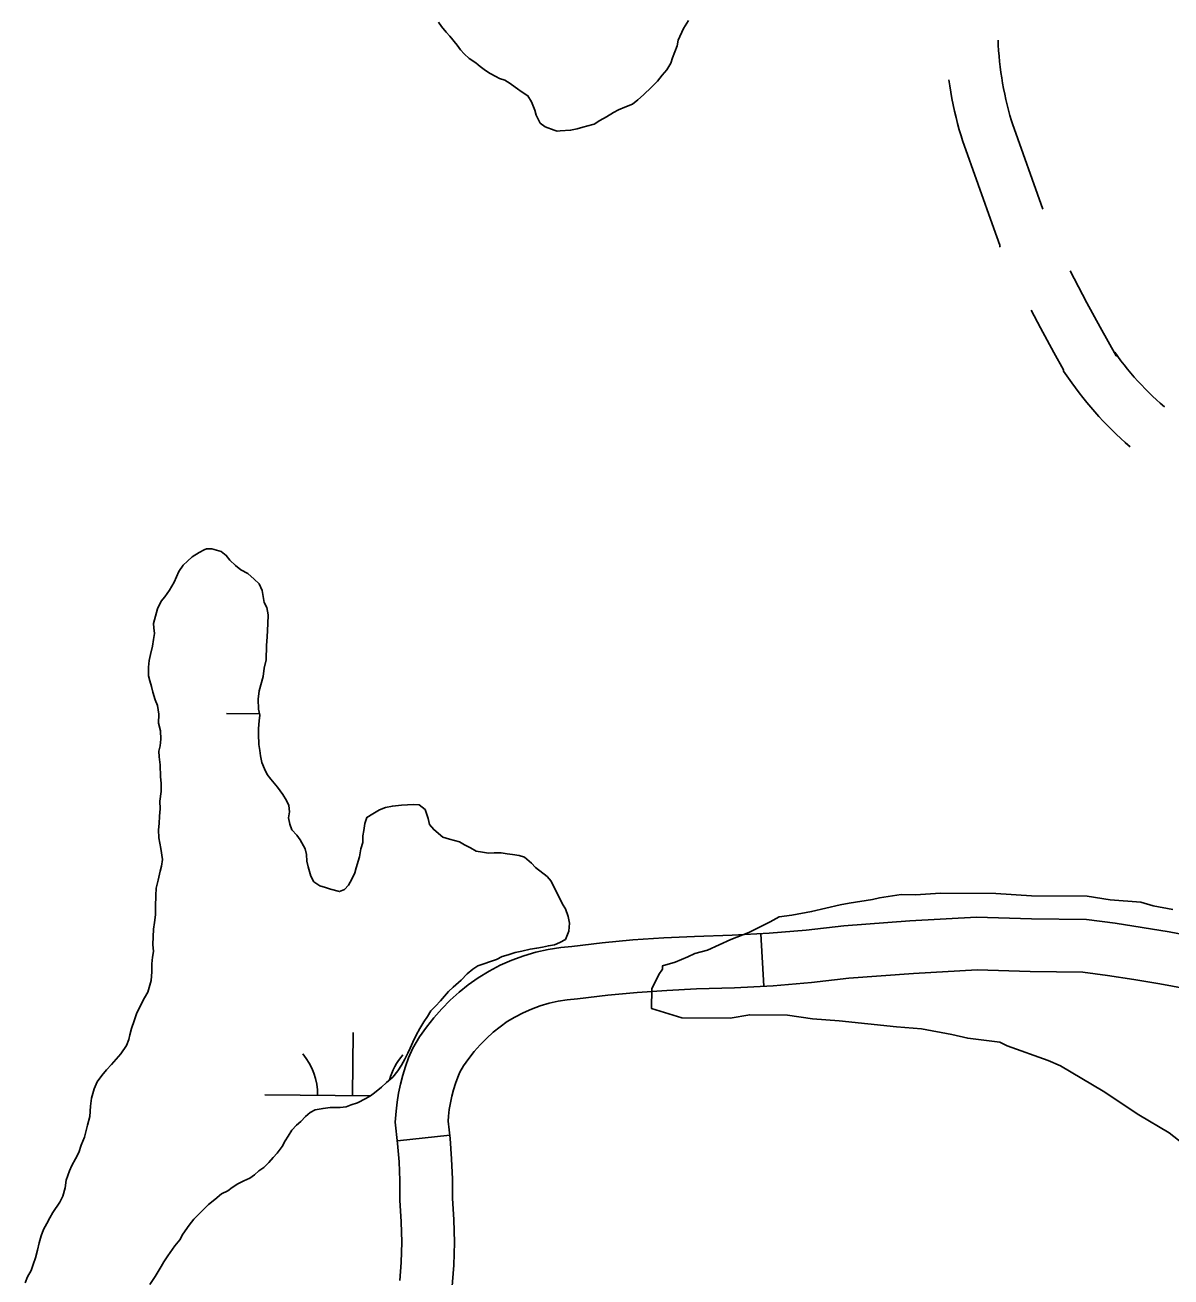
# Model space of a CAD drawing. Extents: x 3172231 to 3210228, y 940198 to 965780.
# Drawn here: x 3180587 to 3181240, y 958522 to 959236 of the extents above; entities that cross this region are included whole.
import ezdxf

# ---------------------------------------------------------------- set-up
doc = ezdxf.new("R2010")
doc.units = 0
for name, color, linetype in [('V-ROAD-CNTR', 7, 'Continuous'), ('V-SITE-VEGE', 7, 'Continuous'), ('V-WETL-SWMP', 7, 'Continuous')]:
    doc.layers.add(name, color=color, linetype=linetype)

msp = doc.modelspace()

# ---------------------------------------------------------------- linework, layer by layer
at = {"layer": 'V-ROAD-CNTR'}
for p, q in [((3181235.985, 959018.166), (3181236.23, 959017.958)), ((3181216.571, 958995.294), (3181214.09, 958997.4)), ((3181007.914, 958687.874), (3181006.23, 958717.826)), ((3180828.933, 958603.114), (3180799.112, 958599.842))]:
    msp.add_line(p, q, dxfattribs=at)
for points in [[(3181141.389, 959226.928), (3181141.503, 959224.196), (3181141.691, 959221.071), (3181141.93, 959217.949), (3181142.227, 959214.833), (3181142.575, 959211.72), (3181142.979, 959208.62), (3181143.437, 959205.518), (3181143.948, 959202.431), (3181144.512, 959199.357), (3181145.132, 959196.286), (3181145.804, 959193.227), (3181146.528, 959190.186), (3181147.307, 959187.154), (3181148.139, 959184.133), (3181149.03, 959181.105), (3181149.574, 959179.346), (3181166.835, 959130.75)], [(3181113.281, 959204.368), (3181113.797, 959200.878), (3181114.392, 959197.277), (3181115.052, 959193.679), (3181115.776, 959190.098), (3181116.558, 959186.533), (3181117.406, 959182.976), (3181118.315, 959179.438), (3181119.285, 959175.917), (3181120.308, 959172.437), (3181121.098, 959169.886), (3181138.909, 959119.74), (3181142.445, 959110.095), (3181142.445, 959109.34), (3181142.6, 959109.018)], [(3181182.528, 959095.593), (3181184.789, 959091.081), (3181192.018, 959077.218), (3181199.471, 959063.473), (3181208.713, 959047.062), (3181208.713, 959047.829), (3181207.816, 959049.121), (3181209.571, 959046.69), (3181211.373, 959044.286), (3181213.218, 959041.911), (3181215.102, 959039.569), (3181217.022, 959037.264), (3181218.988, 959034.991), (3181220.994, 959032.748), (3181223.032, 959030.548), (3181225.113, 959028.38), (3181227.23, 959026.247), (3181229.384, 959024.155), (3181231.573, 959022.099), (3181233.799, 959020.082), (3181236.158, 959018.016)], [(3181160.304, 959073.153), (3181165.53, 959063.132), (3181173.213, 959048.961), (3181178.713, 959039.196), (3181178.713, 959038.429), (3181183.336, 959031.775), (3181185.407, 959028.91), (3181187.521, 959026.088), (3181189.682, 959023.305), (3181191.89, 959020.561), (3181194.152, 959017.848), (3181196.458, 959015.181), (3181198.806, 959012.554), (3181201.204, 959009.966), (3181203.645, 959007.422), (3181206.132, 959004.919), (3181208.66, 959002.461), (3181211.231, 959000.047), (3181213.845, 958997.678), (3181216.398, 958995.444)], [(3181254.54, 958715.815), (3181238.85, 958718.799), (3181223.462, 958721.431), (3181208.027, 958723.773), (3181191.8, 958725.927), (3181160.351, 958726.303), (3181129.154, 958727.293), (3181091.156, 958725.163), (3181053.569, 958722.348), (3181032.081, 958719.892), (3181011.031, 958718.096), (3180989.937, 958716.91), (3180968.468, 958716.322), (3180950.891, 958715.504), (3180933.299, 958714.258), (3180915.743, 958712.588), (3180898.607, 958710.541), (3180892.172, 958709.939), (3180885.082, 958708.818), (3180878.048, 958707.236), (3180871.123, 958705.2), (3180864.34, 958702.725), (3180857.741, 958699.82), (3180851.373, 958696.515), (3180845.149, 958692.763), (3180839.513, 958688.705), (3180834.24, 958684.445), (3180829.198, 958679.878), (3180824.412, 958675.032), (3180819.907, 958669.925), (3180815.7, 958664.58), (3180811.812, 958659.026), (3180807.832, 958652.609), (3180805.51, 958647.009), (3180803.738, 958642.114), (3180802.192, 958637.126), (3180800.878, 958632.066), (3180799.802, 958626.949), (3180798.965, 958621.797), (3180798.37, 958616.622), (3180797.948, 958610.454), (3180799.275, 958598.362), (3180800.056, 958587.816), (3180800.466, 958577.25), (3180800.506, 958565.923), (3180801.367, 958553.561), (3180801.606, 958542.018), (3180801.282, 958530.473), (3180800.497, 958520.237)], [(3181247.942, 958686.533), (3181233.518, 958689.275), (3181218.682, 958691.813), (3181203.803, 958694.071), (3181189.64, 958695.951), (3181159.695, 958696.309), (3181129.518, 958697.267), (3181093.116, 958695.225), (3181056.393, 958692.476), (3181035.061, 958690.038), (3181013.149, 958688.168), (3180991.189, 958686.934), (3180969.576, 958686.342), (3180952.649, 958685.554), (3180935.781, 958684.358), (3180918.943, 958682.756), (3180901.783, 958680.707), (3180895.914, 958680.159), (3180890.724, 958679.338), (3180885.58, 958678.18), (3180880.505, 958676.688), (3180875.536, 958674.875), (3180870.707, 958672.75), (3180866.041, 958670.329), (3180861.685, 958667.703), (3180857.719, 958664.847), (3180853.752, 958661.641), (3180849.956, 958658.204), (3180846.352, 958654.554), (3180842.961, 958650.709), (3180839.794, 958646.686), (3180836.866, 958642.504), (3180834.612, 958638.869), (3180833.486, 958636.153), (3180832.186, 958632.562), (3180831.054, 958628.908), (3180830.09, 958625.202), (3180829.302, 958621.455), (3180828.689, 958617.677), (3180828.252, 958613.882), (3180828.06, 958611.072), (3180829.153, 958601.108), (3180830.014, 958589.506), (3180830.464, 958577.884), (3180830.502, 958567.019), (3180831.345, 958554.915), (3180831.614, 958541.908), (3180831.25, 958528.905), (3180830.159, 958514.683)]]:
    msp.add_lwpolyline(points, dxfattribs=at)
at = {"layer": 'V-SITE-VEGE'}
msp.add_lwpolyline([(3181240.925, 958731.616), (3181229.737, 958733.754), (3181222.624, 958735.857), (3181205.31, 958737.031), (3181192.086, 958739.187), (3181160.5, 958739.472), (3181140.133, 958740.674), (3181108.549, 958740.959), (3181094.276, 958740.068), (3181086.125, 958740.141), (3181073.88, 958738.212), (3181069.796, 958737.231), (3181056.531, 958735.312), (3181051.43, 958734.339), (3181035.091, 958730.409), (3181023.866, 958728.474), (3181016.724, 958727.52), (3181011.602, 958724.507), (3180999.321, 958718.504), (3180989.097, 958714.521), (3180975.795, 958708.526), (3180968.646, 958706.554), (3180964.552, 958704.553), (3180957.392, 958701.561), (3180950.242, 958699.587), (3180950.224, 958697.549), (3180948.157, 958694.512), (3180944.008, 958686.398), (3180943.91, 958675.189), (3180961.183, 958669.938), (3180988.691, 958669.692), (3180999.919, 958671.628), (3181021.314, 958671.435), (3181035.56, 958669.27), (3181050.834, 958668.113), (3181083.409, 958664.765), (3181097.663, 958663.618), (3181114.955, 958660.405), (3181124.107, 958658.285), (3181142.429, 958656.081), (3181146.486, 958654.007), (3181169.847, 958645.645), (3181176.952, 958642.526), (3181201.276, 958628.04), (3181221.533, 958614.611), (3181238.762, 958604.269), (3181246.858, 958598.084)], dxfattribs=at)
at = {"layer": 'V-WETL-SWMP'}
for p, q in [((3180701.664, 958843.333), (3180720.637, 958843.203)), ((3180773.591, 958625.595), (3180773.836, 958661.594)), ((3180723.592, 958625.935), (3180783.859, 958625.525))]:
    msp.add_line(p, q, dxfattribs=at)
for points in [[(3180965.069, 959238.252), (3180962.128, 959233.535), (3180959.171, 959226.974), (3180958.615, 959223.817), (3180955.919, 959216.99), (3180954.837, 959213.838), (3180952.696, 959210.168), (3180950.032, 959207.029), (3180947.367, 959203.628), (3180943.911, 959200.233), (3180939.391, 959195.794), (3180936.204, 959192.924), (3180933.02, 959190.581), (3180928.788, 959188.774), (3180925.085, 959187.226), (3180922.173, 959185.671), (3180918.199, 959183.335), (3180914.491, 959181.26), (3180911.31, 959179.181), (3180910.518, 959178.924), (3180904.707, 959177.395), (3180901.535, 959176.37), (3180897.839, 959175.612), (3180891.777, 959175.403), (3180890.193, 959175.154), (3180888.354, 959175.697), (3180883.364, 959177.587), (3180880.485, 959179.72), (3180878.153, 959184.221), (3180877.389, 959187.126), (3180875.587, 959191.886), (3180873.51, 959195.33), (3180869.579, 959197.737), (3180867.485, 959199.337), (3180866.174, 959200.139), (3180863.295, 959202.273), (3180860.413, 959204.143), (3180857.261, 959205.226), (3180855.162, 959206.298), (3180852.014, 959207.908), (3180849.396, 959209.776), (3180846.253, 959211.912), (3180845.209, 959212.975), (3180843.901, 959214.041), (3180839.97, 959216.448), (3180837.095, 959219.109), (3180835.008, 959221.499), (3180833.187, 959224.15), (3180829.016, 959229.195), (3180826.93, 959231.585), (3180824.323, 959234.77), (3180822.5, 959237.158)], [(3180586.97, 958518.874), (3180588.318, 958522.287), (3180590.459, 958525.957), (3180591.543, 958529.373), (3180592.894, 958533.05), (3180593.988, 958537.52), (3180595.08, 958541.726), (3180596.169, 958545.669), (3180597.52, 958549.346), (3180599.395, 958552.755), (3180601.004, 958555.903), (3180602.877, 958559.048), (3180606.881, 958564.81), (3180608.493, 958568.221), (3180609.853, 958572.952), (3180610.42, 958577.426), (3180612.311, 958582.68), (3180613.657, 958585.83), (3180615.798, 958589.5), (3180617.676, 958593.172), (3180619.031, 958597.376), (3180620.915, 958601.839), (3180622.558, 958608.675), (3180623.92, 958613.67), (3180624.235, 958619.464), (3180624.805, 958624.202), (3180626.433, 958629.458), (3180628.049, 958633.396), (3180630.717, 958637.061), (3180633.381, 958640.2), (3180636.307, 958643.335), (3180641.631, 958649.349), (3180644.836, 958654.063), (3180646.184, 958657.477), (3180646.735, 958660.107), (3180647.558, 958663.788), (3180649.179, 958668.254), (3180650.532, 958672.194), (3180651.875, 958675.081), (3180655.094, 958681.376), (3180656.967, 958684.522), (3180658.87, 958691.092), (3180659.179, 958696.096), (3180659.219, 958700.575), (3180659.518, 958704.525), (3180660.073, 958707.683), (3180659.845, 958711.637), (3180660.186, 958720.33), (3180660.749, 958724.278), (3180661.313, 958728.489), (3180661.356, 958733.232), (3180661.413, 958739.555), (3180661.714, 958743.769), (3180662.808, 958748.239), (3180663.909, 958753.499), (3180664.725, 958756.39), (3180665.286, 958760.074), (3180664.288, 958766.408), (3180663.289, 958772.477), (3180663.065, 958776.959), (3180663.362, 958780.646), (3180663.663, 958784.859), (3180663.964, 958789.072), (3180663.739, 958793.291), (3180664.579, 958798.817), (3180664.621, 958803.56), (3180664.127, 958807.253), (3180663.925, 958814.106), (3180663.438, 958818.59), (3180663.203, 958821.755), (3180664.022, 958824.909), (3180664.318, 958828.596), (3180664.097, 958833.341), (3180663.084, 958837.83), (3180663.129, 958842.836), (3180662.383, 958847.849), (3180661.094, 958851.023), (3180659.816, 958855.514), (3180659.054, 958858.683), (3180658.029, 958861.855), (3180657.264, 958864.76), (3180657.309, 958869.766), (3180657.589, 958871.608), (3180657.606, 958873.453), (3180658.427, 958876.871), (3180659.523, 958881.604), (3180660.086, 958885.552), (3180660.643, 958888.973), (3180660.408, 958892.137), (3180660.166, 958894.511), (3180662.349, 958902.923), (3180664.497, 958907.384), (3180666.627, 958909.736), (3180669.297, 958913.665), (3180671.972, 958918.121), (3180673.318, 958921.271), (3180674.661, 958924.157), (3180677.066, 958927.825), (3180679.458, 958930.175), (3180682.114, 958932.523)], [(3180682.114, 958932.523), (3180686.09, 958935.122), (3180689.054, 958936.572), (3180690.325, 958937.193), (3180693.487, 958937.164), (3180698.743, 958935.536), (3180701.622, 958933.402), (3180703.706, 958930.748), (3180706.84, 958927.558), (3180709.981, 958925.159), (3180713.914, 958923.015), (3180717.574, 958919.82), (3180720.449, 958917.159), (3180721.997, 958913.456), (3180723.253, 958906.594), (3180724.808, 958903.681), (3180725.561, 958899.458), (3180725.253, 958894.454), (3180724.923, 958887.079), (3180724.615, 958882.075), (3180724.278, 958873.909), (3180723.181, 958869.176), (3180722.612, 958864.438), (3180720.431, 958856.289), (3180719.861, 958851.551), (3180720.073, 958845.751), (3180720.833, 958842.319), (3180720.277, 958839.162), (3180719.974, 958834.685), (3180719.945, 958831.523), (3180720.157, 958825.724), (3180720.653, 958822.294), (3180721.152, 958819.127), (3180721.909, 958815.431), (3180723.457, 958811.728), (3180725.01, 958808.552), (3180727.094, 958805.898), (3180730.743, 958801.386), (3180733.867, 958797.142), (3180735.944, 958793.698), (3180737.236, 958790.787), (3180737.732, 958787.357), (3180737.174, 958783.937), (3180737.932, 958780.241), (3180738.957, 958777.07), (3180741.827, 958773.882), (3180743.648, 958771.23), (3180746.502, 958766.198), (3180747.264, 958763.029), (3180747.492, 958759.074), (3180748.254, 958755.905), (3180749.788, 958750.621), (3180751.604, 958747.443), (3180755.008, 958745.041), (3180758.163, 958744.222), (3180761.052, 958743.142), (3180766.046, 958741.78), (3180768.956, 958743.071), (3180771.349, 958745.422), (3180773.224, 958748.83), (3180774.838, 958752.505), (3180775.654, 958755.396), (3180777.556, 958761.704), (3180778.386, 958766.176), (3180779.473, 958769.855), (3180779.506, 958773.544), (3180780.062, 958776.701), (3180780.624, 958780.649), (3180781.709, 958784.065), (3180785.153, 958786.142), (3180788.863, 958788.48), (3180792.3, 958789.767), (3180796.26, 958790.522), (3180801.534, 958791.002), (3180804.962, 958791.235), (3180808.39, 958791.467), (3180811.549, 958791.176), (3180814.951, 958788.51), (3180816.75, 958783.487), (3180817.51, 958780.055), (3180819.856, 958777.135), (3180825.088, 958772.872), (3180828.767, 958771.785), (3180834.55, 958770.152), (3180837.434, 958768.545), (3180840.843, 958766.67), (3180843.988, 958764.797), (3180847.672, 958764.237), (3180851.093, 958763.68), (3180854.257, 958763.915), (3180858.209, 958763.879), (3180861.63, 958763.322), (3180864.789, 958763.03), (3180868.474, 958762.47), (3180871.626, 958761.388), (3180875.548, 958757.927), (3180877.898, 958755.534), (3180884.44, 958750.469), (3180886.788, 958747.813), (3180893.257, 958734.579), (3180894.814, 958731.93)], [(3180894.814, 958731.93), (3180896.358, 958727.7), (3180897.113, 958723.741), (3180896.809, 958719.264), (3180894.922, 958714.538), (3180891.744, 958712.721), (3180888.57, 958711.432), (3180885.14, 958710.936), (3180881.708, 958710.176), (3180878.541, 958709.678), (3180874.845, 958708.92), (3180870.093, 958707.909), (3180866.133, 958707.154), (3180862.169, 958705.872), (3180858.734, 958704.848), (3180855.556, 958703.032), (3180852.121, 958702.009), (3180848.421, 958700.725), (3180844.983, 958699.438), (3180842.068, 958697.619), (3180838.883, 958695.013), (3180835.425, 958691.355), (3180830.91, 958687.443), (3180828.251, 958684.831), (3180823.725, 958679.602), (3180820.798, 958676.466), (3180818.14, 958673.854), (3180816.267, 958670.709), (3180814.131, 958667.566), (3180811.99, 958663.896), (3180809.846, 958659.963), (3180807.966, 958656.027), (3180806.355, 958652.616), (3180805.011, 958649.729), (3180803.4, 958646.318), (3180801.525, 958642.909), (3180799.388, 958639.766), (3180796.457, 958636.103), (3180793.003, 958632.972), (3180790.081, 958630.363), (3180786.101, 958627.237), (3180783.713, 958625.413), (3180781.064, 958623.856), (3180776.3, 958621.527), (3180772.862, 958620.24), (3180769.955, 958619.213), (3180766.524, 958618.716), (3180760.728, 958618.768), (3180756.771, 958618.277), (3180752.284, 958617.526), (3180749.372, 958615.971), (3180746.716, 958613.624), (3180744.055, 958610.749), (3180741.664, 958608.662), (3180739.003, 958605.787), (3180736.865, 958602.381), (3180735.26, 958599.76), (3180733.388, 958596.615), (3180730.717, 958592.686), (3180728.325, 958590.336), (3180725.927, 958587.459), (3180723.003, 958584.586), (3180720.088, 958582.768), (3180717.695, 958580.418), (3180715.044, 958578.597), (3180711.604, 958577.047), (3180708.162, 958575.233), (3180704.982, 958573.153), (3180702.594, 958571.33), (3180698.888, 958569.519), (3180695.171, 958566.39), (3180691.456, 958563.525), (3180685.342, 958557.519), (3180683.213, 958555.166), (3180680.547, 958551.764), (3180676.811, 958546.528), (3180675.202, 958543.38), (3180672.273, 958539.981), (3180668.268, 958534.219), (3180666.13, 958530.813), (3180664.525, 958528.192), (3180661.048, 958522.426), (3180658.109, 958517.973)]]:
    msp.add_lwpolyline(points, dxfattribs=at)
for centre, start, end in [((3180718.353, 958626.446), 358.838165, 40.381823), ((3180828.836, 958625.694), 138.838163, 165.493078)]:
    msp.add_arc(centre, 35.246, start, end, dxfattribs=at)

doc.saveas('drawing.dxf')
